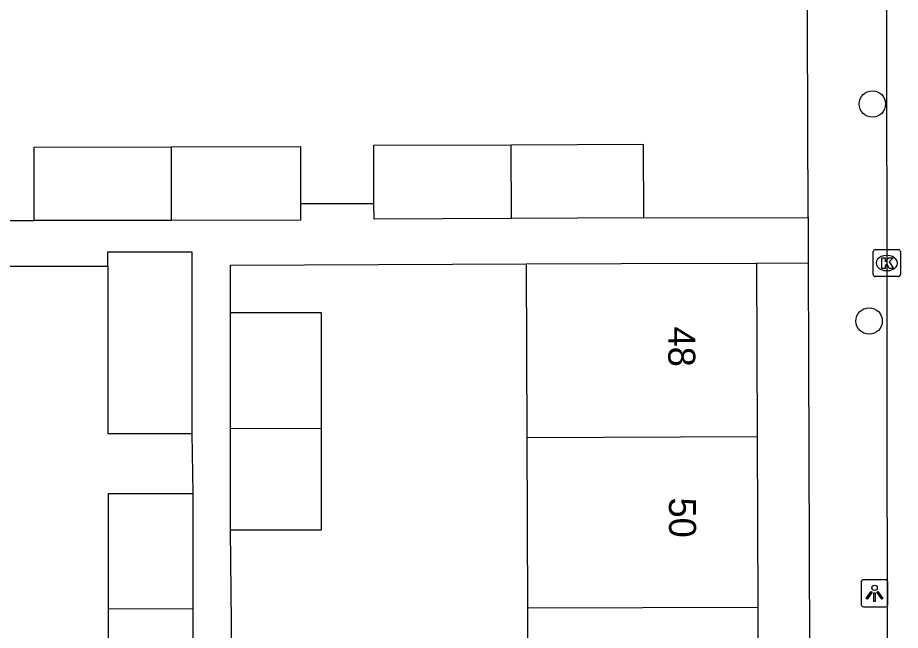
# Model space of a CAD drawing. Extents: x 160732 to 162105, y 387428 to 388479.
# Drawn here: x 161330.2 to 161362.89, y 388286.23 to 388308.91 of the extents above; entities that cross this region are included whole.
import ezdxf

# ---------------------------------------------------------------- set-up
doc = ezdxf.new("R2010")
doc.units = 0
for name, color, linetype in [('IMGEO_Boom', 7, 'Continuous'), ('IMGEO_Kolk', 7, 'Continuous'), ('IMGEO_Lichtpunt', 7, 'Continuous'), ('IMGEO_Pand', 7, 'Continuous'), ('IMGEO_Pand_nummerreeks', 7, 'Continuous'), ('IMGEO_Rijbaan_lokaal_open', 7, 'Continuous'), ('IMGEO_Voetpad_open', 7, 'Continuous')]:
    doc.layers.add(name, color=color, linetype=linetype)

msp = doc.modelspace()

# ---------------------------------------------------------------- linework, layer by layer
at = {"layer": 'IMGEO_Boom'}
for centre in [(161361.853, 388305.712), (161361.733, 388297.68)]:
    msp.add_circle(centre, 0.489, dxfattribs=at)
at = {"layer": 'IMGEO_Kolk'}
for p, q in [((161361.888, 388299.398), (161361.888, 388300.25)), ((161361.963, 388300.324), (161362.815, 388300.324)), ((161362.376, 388300.104), (161362.401, 388300.104)), ((161362.889, 388300.25), (161362.889, 388299.398)), ((161362.399, 388299.544), (161362.374, 388299.544)), ((161362.815, 388299.324), (161361.963, 388299.324))]:
    msp.add_line(p, q, dxfattribs=at)
for points in [[(161361.888, 388299.398), (161361.888, 388300.25)], [(161361.963, 388300.324), (161362.815, 388300.324)], [(161362.889, 388300.25), (161362.889, 388299.398)], [(161362.209, 388300.024), (161362.332, 388300.024), (161362.332, 388299.873), (161362.462, 388300.024), (161362.626, 388300.024), (161362.48, 388299.873), (161362.633, 388299.624), (161362.481, 388299.624), (161362.396, 388299.788), (161362.332, 388299.721), (161362.332, 388299.624), (161362.209, 388299.624), (161362.209, 388300.024)], [(161362.815, 388299.324), (161361.963, 388299.324)]]:
    msp.add_lwpolyline(points, dxfattribs=at)
for centre, start, end in [((161361.965, 388300.248), 91.552, 178.448), ((161361.965, 388300.248), 91.552, 178.448), ((161362.813, 388300.248), 1.552, 88.448), ((161362.813, 388300.248), 1.552, 88.448), ((161361.965, 388299.4), 181.552, 268.448), ((161361.965, 388299.4), 181.552, 268.448), ((161362.813, 388299.4), 271.552, 358.448), ((161362.813, 388299.4), 271.552, 358.448)]:
    msp.add_arc(centre, 0.0765, start, end, dxfattribs=at)
for centre, major_axis, ratio, start_param, end_param in [((161362.375, 388299.824), (-0.387, 0.002), 0.722429, 4.712389, 7.853982), ((161362.4, 388299.824), (-0.39, 0.002), 0.717154, 1.570796, 4.712389)]:
    msp.add_ellipse(centre, major_axis=major_axis, ratio=ratio, start_param=start_param, end_param=end_param, dxfattribs=at)
at = {"layer": 'IMGEO_Lichtpunt'}
for p, q in [((161361.435, 388288.007), (161361.435, 388287.2)), ((161361.435, 388288.007), (161361.435, 388287.2)), ((161362.337, 388288.102), (161361.529, 388288.102)), ((161362.337, 388288.102), (161361.529, 388288.102)), ((161362.431, 388287.2), (161362.431, 388288.007)), ((161362.431, 388287.2), (161362.431, 388288.007)), ((161361.529, 388287.106), (161362.337, 388287.106)), ((161361.529, 388287.106), (161362.337, 388287.106))]:
    msp.add_line(p, q, dxfattribs=at)
for points in [[(161361.809, 388287.671), (161361.848, 388287.643), (161361.66, 388287.381), (161361.622, 388287.408), (161361.809, 388287.671)], [(161361.911, 388287.623), (161361.958, 388287.623), (161361.958, 388287.301), (161361.911, 388287.301), (161361.911, 388287.623)], [(161362.021, 388287.643), (161362.059, 388287.67), (161362.246, 388287.408), (161362.207, 388287.38), (161362.021, 388287.643)]]:
    msp.add_lwpolyline(points, dxfattribs=at)
msp.add_circle((161361.934, 388287.805), 0.0994, dxfattribs=at)
for centre, start, end in [((161361.529, 388288.007), 90, 180), ((161361.529, 388288.007), 90, 180), ((161362.337, 388288.007), 0, 90), ((161362.337, 388288.007), 0, 90), ((161361.529, 388287.2), 180, 270), ((161361.529, 388287.2), 180, 270), ((161362.337, 388287.2), 270, 0), ((161362.337, 388287.2), 270, 360)]:
    msp.add_arc(centre, 0.0946, start, end, dxfattribs=at)
at = {"layer": 'IMGEO_Pand'}
for points in [[(161330.814, 388301.395), (161330.808, 388304.119), (161335.884, 388304.13)], [(161335.884, 388304.13), (161340.674, 388304.14), (161340.679, 388302.029)], [(161335.884, 388304.13), (161335.888, 388301.406)], [(161343.396, 388302.035), (161343.387, 388304.183), (161348.482, 388304.204)], [(161348.482, 388304.204), (161353.368, 388304.225), (161353.38, 388301.495)], [(161348.486, 388301.474), (161348.482, 388304.204)], [(161340.679, 388302.029), (161340.68, 388301.416), (161335.888, 388301.406)], [(161348.486, 388301.474), (161343.399, 388301.453), (161343.396, 388302.035)], [(161353.38, 388301.495), (161348.486, 388301.474)], [(161335.888, 388301.406), (161330.814, 388301.395)], [(161333.54, 388299.712), (161333.54, 388300.244), (161336.649, 388300.244), (161336.649, 388293.521)], [(161349.04, 388299.79), (161352.563, 388299.805), (161357.562, 388299.826)], [(161349.067, 388293.363), (161349.04, 388299.79)], [(161357.562, 388299.826), (161357.587, 388293.4)], [(161333.54, 388299.712), (161333.54, 388293.521), (161336.649, 388293.521)], [(161338.083, 388297.996), (161341.445, 388297.996), (161341.445, 388293.718)], [(161338.083, 388293.704), (161338.083, 388297.996)], [(161338.083, 388293.704), (161341.445, 388293.718)], [(161341.445, 388293.718), (161341.445, 388289.933), (161338.083, 388289.933)], [(161338.083, 388289.933), (161338.083, 388293.704)], [(161349.067, 388293.363), (161357.587, 388293.4)], [(161349.094, 388287.058), (161349.067, 388293.363)], [(161357.587, 388293.4), (161357.614, 388287.094)], [(161333.561, 388287.014), (161333.561, 388291.301), (161336.689, 388291.301)], [(161336.689, 388291.301), (161336.689, 388287.021)], [(161349.094, 388287.058), (161357.614, 388287.094)], [(161349.121, 388280.752), (161349.094, 388287.058)], [(161357.614, 388287.094), (161357.641, 388280.789)], [(161336.689, 388287.021), (161333.561, 388287.014)], [(161336.689, 388283.063), (161333.561, 388283.063), (161333.561, 388287.014)], [(161336.689, 388287.021), (161336.689, 388283.063)]]:
    msp.add_lwpolyline(points, dxfattribs=at)
at = {"layer": 'IMGEO_Rijbaan_lokaal_open'}
msp.add_lwpolyline([(161362.367, 388322.948), (161362.452, 388231.846)], dxfattribs=at)
at = {"layer": 'IMGEO_Voetpad_open'}
for points in [[(161359.471, 388301.516), (161359.398, 388322.788)], [(161340.679, 388302.029), (161343.396, 388302.035)], [(161353.38, 388301.495), (161359.471, 388301.516)], [(161359.471, 388301.516), (161359.477, 388299.833)], [(161328.082, 388301.397), (161330.814, 388301.395)], [(161338.083, 388297.996), (161338.083, 388299.743), (161349.04, 388299.79)], [(161357.562, 388299.826), (161359.477, 388299.833)], [(161359.477, 388299.833), (161359.649, 388250), (161359.714, 388231.204)], [(161325.774, 388299.712), (161333.54, 388299.712)], [(161336.649, 388293.521), (161336.689, 388291.301)], [(161338.137, 388285.385), (161338.083, 388289.933)]]:
    msp.add_lwpolyline(points, dxfattribs=at)

# ---------------------------------------------------------------- texts
at = {"layer": 'IMGEO_Pand_nummerreeks'}
for s, p in [('48', (161354.292, 388297.471)), ('50', (161354.319, 388291.144))]:
    msp.add_text(s, height=1, rotation=270.242, dxfattribs=at).set_placement(p)

doc.saveas('drawing.dxf')
